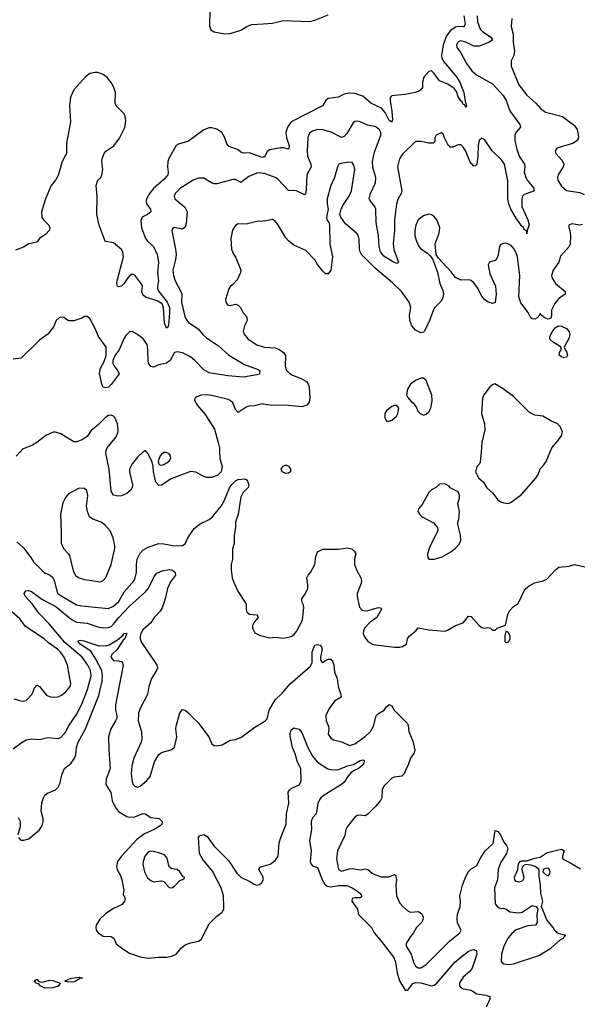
# Model space of a CAD drawing. Header units: inches. Extents: x 1384664 to 1536621, y 460766 to 646467.
# Tile 366 of 488: x 1438160 to 1442393, y 585832 to 593260. Entities that reach past the tile are written whole.
import ezdxf

# ---------------------------------------------------------------- set-up
doc = ezdxf.new("R2010")
doc.units = ezdxf.units.IN
doc.header["$MEASUREMENT"] = 0
for name, color, linetype in [('B4538', 7, 'Continuous'), ('B4539', 7, 'Continuous'), ('B4548', 7, 'Continuous'), ('B4549', 7, 'Continuous')]:
    doc.layers.add(name, color=color, linetype=linetype)

msp = doc.modelspace()

# ---------------------------------------------------------------- linework, layer by layer
at = {"layer": 'B4538', "color": 5}
for points, elevation in [([(1438163.4, 590000), (1438132.8, 589967.2)], 760), ([(1439094.7, 590000), (1439090, 589997.2), (1439050, 589959.6), (1439010.3, 589910), (1438990.3, 589870), (1438990.3, 589850), (1439012.4, 589750), (1439010.4, 589730), (1438999.3, 589710), (1438970, 589686), (1438930, 589668), (1438905.1, 589665.1), (1438870, 589672.7), (1438850, 589702), (1438835.9, 589870), (1438809.8, 589990), (1438811.1, 590000)], 760), ([(1439669.8, 590000), (1439672.4, 589950), (1439688.2, 589890), (1439680.4, 589850), (1439656.1, 589823.9), (1439610, 589807.1), (1439574.1, 589805.9), (1439550, 589814.2), (1439490, 589847.6), (1439449.3, 589850.7), (1439303.7, 589796.3), (1439230, 589749.4), (1439210, 589745.2), (1439187.6, 589770), (1439169.7, 589849.7), (1439168.2, 589890), (1439161, 589921), (1439130, 589985.2), (1439117.6, 590000)], 760), ([(1438139.9, 589319.9), (1438190, 589274.8), (1438243.8, 589203.8), (1438263.8, 589170), (1438330, 589103.6), (1438350, 589087.1), (1438390, 589069.1), (1438410, 589053.1), (1438420.6, 589030), (1438440.2, 588950), (1438449.3, 588930), (1438478, 588910), (1438590, 588846.4), (1438630, 588838), (1438830, 588817.4), (1438870, 588835.8), (1438908.1, 588870), (1438950, 588942.8), (1439023.8, 589030), (1439033, 589050), (1439041.7, 589090), (1439041.5, 589150), (1439047.6, 589190), (1439070, 589235.3), (1439090, 589258.3), (1439130, 589279.6), (1439210, 589307.7), (1439250, 589306), (1439330, 589290.4), (1439390, 589294), (1439410, 589306.8), (1439429.3, 589350), (1439478.3, 589421.7), (1439522, 589458), (1439592.3, 589490), (1439616, 589510), (1439682, 589590), (1439705.1, 589630), (1439746.3, 589733.7), (1439763.5, 589756.5), (1439790, 589780.5), (1439810, 589790.5), (1439857.3, 589797.3), (1439870, 589791.3), (1439879.8, 589779.8), (1439891.3, 589750), (1439884.7, 589730), (1439846.9, 589693.1), (1439830, 589658), (1439810.5, 589529.5), (1439790.8, 589470), (1439790.8, 589430), (1439778.8, 589370), (1439778.8, 589310), (1439766.4, 589266.4), (1439766, 589190), (1439756, 589150), (1439756, 589110), (1439764, 589050), (1439779.1, 589010), (1439807.9, 588947.9), (1439870.7, 588850), (1439870.5, 588810), (1439876.3, 588790), (1439896.1, 588776.1), (1439952, 588770), (1439958.8, 588758.8), (1439961, 588750), (1439930, 588714), (1439919.1, 588690), (1439918.8, 588670), (1439935.3, 588635.3), (1439975.3, 588615.3), (1440000, 588608.9)], 760), ([(1438110, 587759.3), (1438179.5, 587810), (1438210, 587826), (1438250, 587833.8), (1438309.7, 587830.3), (1438370, 587843.8), (1438450, 587836.4), (1438470, 587843.7), (1438510, 587887), (1438528.9, 587930), (1438595, 588025), (1438635.8, 588110), (1438672.3, 588207.7), (1438698.9, 588310), (1438694.2, 588350), (1438674.5, 588390), (1438631.2, 588450), (1438500.8, 588560.8), (1438382.7, 588702.7), (1438304, 588784), (1438254, 588854), (1438202.6, 588910), (1438195.1, 588930), (1438206.6, 588950), (1438230, 588953.4), (1438250, 588947), (1438328.9, 588888.9), (1438433.3, 588833.3), (1438550, 588736.6), (1438590, 588714.1), (1438670, 588706.3), (1438750, 588678.9), (1438790, 588673.1), (1438830, 588674.1), (1438850, 588682.7), (1438870, 588700.2), (1438909.2, 588750), (1438990, 588835.8), (1439110, 588943), (1439130.4, 588970), (1439177.5, 589062.5), (1439195.6, 589084.4), (1439236.9, 589103.1), (1439290, 589111.3), (1439310, 589108.7), (1439330, 589095.8), (1439334.4, 589090), (1439335.8, 589070), (1439299.7, 589020.3), (1439276.3, 588970), (1439259, 588890), (1439236, 588824), (1439222, 588798), (1439176, 588750), (1439151.5, 588710), (1439090, 588657.5), (1439074.9, 588630), (1439070.1, 588610), (1439070.5, 588590), (1439081.3, 588561.3), (1439183.9, 588410), (1439195.6, 588390), (1439200.3, 588370), (1439194.4, 588350), (1439156.4, 588290), (1439134.9, 588230), (1439124.4, 588170), (1439071.5, 588068.5), (1439058, 588030), (1439056, 587970), (1439078.9, 587890), (1439082.7, 587830), (1439078.3, 587810), (1439021.6, 587690), (1439006, 587630), (1439001.6, 587570), (1439009.2, 587510), (1439017.6, 587490), (1439030, 587476.4), (1439050, 587470.4), (1439070, 587478.4), (1439119.8, 587520.2), (1439146, 587550), (1439178.9, 587661.1), (1439210, 587716), (1439230, 587731), (1439310, 587754.8), (1439329.5, 587770.5), (1439348, 587850), (1439339.7, 587910), (1439343, 587930), (1439370, 588031), (1439390, 588056), (1439410, 588050.8), (1439430, 588034), (1439510, 587953), (1439588, 587850), (1439610, 587796), (1439630, 587784), (1439650, 587780.7), (1439690, 587790.5), (1439750, 587824), (1439790, 587830.7), (1439830, 587844.9), (1439936.6, 587923.4), (1440000, 587961.6)], 740), ([(1438116.7, 588136.7), (1438170, 588121.3), (1438190, 588118.4), (1438210, 588123), (1438250.9, 588169.1), (1438262.4, 588190), (1438270, 588218), (1438290, 588238.8), (1438310, 588230.6), (1438364, 588164), (1438390, 588151.3), (1438410, 588148.2), (1438450, 588152.6), (1438476.1, 588163.9), (1438509.9, 588190.1), (1438542, 588230), (1438546.6, 588250), (1438521.6, 588390), (1438495.8, 588450), (1438470, 588485.6), (1438446.4, 588510), (1438379, 588559), (1438345.6, 588590), (1438203.2, 588683.2), (1438160.8, 588740.8), (1438042.3, 588842.3)], 760), ([(1438151.3, 587090), (1438170, 587071.3), (1438191.1, 587071.1), (1438230, 587080.7), (1438310, 587148), (1438330, 587180.7), (1438338.9, 587210), (1438338.3, 587230), (1438322.4, 587290), (1438328.6, 587351.4), (1438339.8, 587390), (1438350, 587408.5), (1438370, 587425.3), (1438430, 587450.3), (1438450, 587470.3), (1438464.7, 587495.3), (1438481, 587570), (1438499.9, 587610), (1438549.9, 587650.1), (1438573.4, 587690), (1438583.5, 587716.5), (1438589.9, 587770.1), (1438602.4, 587810), (1438657.8, 587910), (1438757.8, 588162.2), (1438782.2, 588270), (1438785.9, 588310), (1438780.9, 588350), (1438736.5, 588436.5), (1438696.4, 588496.4), (1438617.2, 588550), (1438602.4, 588570), (1438603.3, 588576.7), (1438620.8, 588579.2), (1438644.9, 588575.1), (1438750, 588538), (1438810, 588536.6), (1438836.1, 588543.9), (1438898, 588582), (1438942.2, 588617.8), (1438950, 588630.2), (1438970, 588630.8), (1438953.4, 588590), (1438940.9, 588579.1), (1438893.3, 588506.7), (1438856.9, 588470), (1438849.1, 588450), (1438870, 588426.3), (1438910, 588422.6), (1438935.1, 588415.1), (1438940.9, 588390), (1438883, 588090), (1438883.8, 588050), (1438893.1, 588010), (1438892.8, 587990), (1438885.1, 587970), (1438848.9, 587911.1), (1438831.3, 587850), (1438832.3, 587752.3), (1438843.5, 587610), (1438813.1, 587530), (1438811.7, 587490), (1438848.7, 587430), (1438858, 587370), (1438865.2, 587350), (1438888, 587308), (1438906.7, 587286.7), (1438969.6, 587249.6), (1438990, 587242.8), (1439030, 587245.5), (1439090, 587272.1), (1439108.6, 587268.6), (1439150, 587242), (1439214.5, 587234.5), (1439236.4, 587210), (1439233, 587190), (1439222.3, 587177.7), (1439175.5, 587150), (1439102.2, 587117.8), (1439043.9, 587076.1), (1438929.4, 586950), (1438898.9, 586910), (1438891.3, 586870), (1438896.9, 586850), (1438922.5, 586802.5), (1438932.3, 586770), (1438946.8, 586693.2), (1438942, 586662), (1438956, 586630), (1438951, 586611), (1438934.1, 586585.9), (1438870, 586554.8), (1438810, 586518), (1438765.9, 586474.1), (1438739, 586430), (1438734.3, 586410), (1438739, 586390), (1438753.4, 586370), (1438790, 586345.5), (1438850, 586343.2), (1438859.4, 586339.4), (1438870.1, 586330.1), (1438888.5, 586288.5), (1438938.3, 586250), (1438990, 586217.6), (1439070, 586190.7), (1439130, 586180.6), (1439210, 586188.2), (1439270, 586187.2), (1439310, 586194.4), (1439341.6, 586210), (1439381, 586259), (1439410, 586280.2), (1439450, 586295.2), (1439510.7, 586309.3), (1439530, 586321.3), (1439590, 586439.1), (1439645.9, 586494.1), (1439690, 586526.5), (1439700.8, 586550), (1439701.1, 586570), (1439699.6, 586650), (1439682.9, 586710), (1439615, 586835), (1439544.2, 586924.2), (1439519.3, 586970), (1439509.7, 587090.3), (1439518, 587102), (1439530, 587108.2), (1439550, 587112.2), (1439576.7, 587096.7), (1439626.5, 587026.5), (1439737.8, 586917.8), (1439800, 586820), (1439830, 586790.2), (1439898, 586758), (1439930, 586737.7), (1439950, 586731.8), (1439970, 586734.9), (1439989.4, 586750), (1440000, 586768.8)], 720), ([(1438150, 587240.7), (1438164.4, 587210), (1438163.8, 587170), (1438147.3, 587110)], 720), ([(1440000, 586775.6), (1439998.3, 586790), (1439966.9, 586850), (1439973.7, 586866.3), (1440000, 586874.2)], 720)]:
    msp.add_lwpolyline(points, dxfattribs=dict(at, elevation=elevation))
for points, elevation in [([(1439250, 589995.4), (1439230, 589981.6), (1439220.3, 589970), (1439206, 589930), (1439210, 589904.7), (1439230, 589899.1), (1439250, 589904.9), (1439289.4, 589930), (1439300.5, 589950), (1439298.7, 589970), (1439290, 589983.7), (1439270, 589994)], 760), ([(1438610, 589725.6), (1438530, 589683.6), (1438505.1, 589654.9), (1438485.9, 589614.1), (1438468.2, 589530), (1438474.3, 589394.3), (1438472.5, 589310), (1438490, 589271.8), (1438530.2, 589230.2), (1438537.1, 589217.1), (1438563, 589103), (1438585.5, 589065.5), (1438610, 589049.3), (1438650, 589035.9), (1438770, 589019.3), (1438790, 589030.4), (1438810, 589052.7), (1438850.7, 589149.3), (1438878.2, 589270), (1438878.3, 589290), (1438865.1, 589350), (1438843.1, 589403.1), (1438803.5, 589450), (1438775.1, 589470), (1438712.6, 589492.6), (1438688.7, 589510), (1438671.5, 589550), (1438664.4, 589590), (1438673.7, 589670), (1438667.9, 589707.9), (1438650, 589724.5)], 780), ([(1439150, 586987.3), (1439130, 586980.4), (1439105.8, 586950), (1439092, 586910), (1439090.2, 586890), (1439103.2, 586830), (1439125.6, 586785.6), (1439150, 586764.6), (1439170, 586755.6), (1439230, 586764.1), (1439250, 586758.5), (1439290, 586713.4), (1439310, 586710.6), (1439330, 586722.8), (1439370, 586764.7), (1439402, 586778), (1439406, 586790), (1439393.6, 586793.6), (1439369.4, 586830), (1439350, 586849.4), (1439310, 586853), (1439290, 586869.4), (1439274.7, 586934.7), (1439256, 586956), (1439229, 586970), (1439170, 586984.8)], 740), ([(1438330, 585998.4), (1438387.3, 586012.7), (1438410, 586011.4), (1438466, 585990), (1438450, 585969.7), (1438410, 585956.4), (1438350, 585954.7), (1438316.2, 585970), (1438305.1, 585985.1), (1438283.7, 585990), (1438268.8, 586010), (1438290, 586020.7), (1438304.9, 586004.9)], 680), ([(1438530, 585998.4), (1438504.8, 586004.8), (1438502.7, 586010), (1438548, 586030), (1438610, 586036.3), (1438634, 586030), (1438614.2, 586025.8), (1438590, 586008.4), (1438570, 586002)], 680)]:
    msp.add_lwpolyline(points, close=True, dxfattribs=dict(at, elevation=elevation))
at = {"layer": 'B4539', "color": 5}
for points, elevation in [([(1439596.1, 593330), (1439593.5, 593213.5), (1439604.6, 593184.6), (1439630, 593168.2), (1439710, 593154.9), (1439750, 593156.4), (1439830, 593180.3), (1439875.1, 593210), (1439910, 593224.7), (1440000, 593230)], 720), ([(1440000, 592222.2), (1439990, 592220.5), (1439894.7, 592254.7), (1439850, 592252.3), (1439830, 592261.1), (1439810, 592277.7), (1439742.9, 592302.9), (1439724.3, 592324.3), (1439710.5, 592370), (1439686.5, 592410), (1439650, 592435), (1439610, 592444.8), (1439590, 592444), (1439550, 592430.4), (1439435.9, 592344.1), (1439359.6, 592320.4), (1439342.4, 592310), (1439286.7, 592213.3), (1439278, 592190), (1439275.8, 592150), (1439282.6, 592110), (1439278, 592090), (1439250, 592053.8), (1439170, 591986.6), (1439141.8, 591950), (1439118.8, 591910), (1439114.2, 591890), (1439118.2, 591870), (1439146.9, 591830), (1439150.3, 591810), (1439125.3, 591790), (1439086.2, 591770), (1439074.4, 591745.6), (1439081.4, 591690), (1439109.4, 591610), (1439127.3, 591587.3), (1439170.2, 591550), (1439197.8, 591490), (1439207.7, 591430), (1439201.6, 591350), (1439208.4, 591290), (1439200.2, 591250), (1439200.9, 591230), (1439211, 591210), (1439274.4, 591130), (1439290.6, 591090), (1439292.8, 591047.2), (1439284.2, 590955.8), (1439279.2, 590940.8), (1439270, 590932.3), (1439253.7, 590970), (1439246.7, 591086.7), (1439236.8, 591116.8), (1439199.6, 591139.6), (1439110, 591168.1), (1439090, 591185.6), (1439083.7, 591210), (1439086.6, 591250), (1439082, 591262), (1439030, 591334), (1439010, 591340.3), (1438990, 591327), (1438964.4, 591295.6), (1438950, 591269.7), (1438930.1, 591249.9), (1438910, 591245.3), (1438898, 591250), (1438894, 591270), (1438896.4, 591290), (1438943.4, 591470), (1438940.3, 591510), (1438930, 591526.6), (1438870, 591578), (1438810, 591586), (1438806, 591590), (1438759.8, 591710), (1438744, 591790), (1438746.2, 591930), (1438737.4, 592010), (1438751.1, 592048.9), (1438772, 592070), (1438780.7, 592090), (1438787.3, 592130), (1438779.7, 592190), (1438782, 592210), (1438797.7, 592250), (1438811.5, 592268.5), (1438870.5, 592309.5), (1438914.1, 592365.9), (1438953.5, 592446.5), (1438962.2, 592497.8), (1438957.9, 592530), (1438948.7, 592550), (1438889.1, 592610), (1438882.5, 592630), (1438883.7, 592710), (1438871.2, 592750), (1438850, 592787.4), (1438822.9, 592822.9), (1438790, 592847.6), (1438750, 592861.7), (1438730, 592863.1), (1438690, 592855.1), (1438656.5, 592830), (1438568.2, 592731.8), (1438544.4, 592675.6), (1438535.4, 592610), (1438543.2, 592490), (1438513.4, 592330), (1438514.9, 592250), (1438482.4, 592190), (1438450, 592085.2), (1438430.3, 592049.7), (1438399.3, 592010), (1438354.4, 591910), (1438324.4, 591810), (1438328.5, 591768.5), (1438340.7, 591750), (1438380.7, 591710), (1438387.3, 591690), (1438382.8, 591670), (1438358, 591642), (1438311, 591610), (1438290, 591581.2), (1438230, 591569.3), (1438190, 591543.7), (1438130, 591522.7)], 720), ([(1440000, 592100.4), (1439970, 592104.6), (1439950, 592102.3), (1439890, 592076.5), (1439830, 592031.6), (1439790, 592054.3), (1439770, 592055.1), (1439650, 592021.2), (1439630, 592020.9), (1439608.4, 592028.4), (1439550, 592063.5), (1439510, 592064.8), (1439470, 592048.7), (1439373.6, 591990), (1439333.8, 591950), (1439325.6, 591930), (1439331.3, 591910), (1439406.6, 591846.6), (1439424.2, 591810), (1439418.5, 591721.5), (1439410, 591694), (1439390, 591681.2), (1439326.7, 591693.3), (1439314, 591686), (1439308.4, 591670), (1439336.9, 591530), (1439341, 591490), (1439336.8, 591450), (1439317.7, 591370), (1439320.5, 591330), (1439333.2, 591290), (1439377.1, 591210), (1439383.5, 591190), (1439382.6, 591130), (1439410.2, 591010), (1439434.9, 590974.9), (1439508.8, 590928.8), (1439544.2, 590884.2), (1439570, 590859.6), (1439660.3, 590800.3), (1439739.5, 590730), (1439857.9, 590657.9), (1439961.6, 590621.6), (1439973.8, 590610), (1439970, 590586.9), (1439950, 590579.8), (1439850, 590564.2), (1439732.3, 590572.3), (1439590, 590597.1), (1439550, 590619.3), (1439482.9, 590690), (1439450, 590715.9), (1439390, 590746.6), (1439350, 590755.4), (1439330, 590749.4), (1439297.7, 590690), (1439270, 590668.3), (1439210, 590657.4), (1439170, 590638.3), (1439150, 590643), (1439132.8, 590670), (1439130, 590684), (1439129, 590769), (1439121.7, 590810), (1439091.5, 590851.5), (1439050, 590885.7), (1439010, 590908.3), (1438990, 590905.1), (1438962.2, 590877.8), (1438947, 590853), (1438911.8, 590770), (1438882.4, 590730), (1438864.2, 590690), (1438864, 590670), (1438871.1, 590651.1), (1438902, 590610), (1438910.5, 590589.5), (1438850, 590509), (1438830, 590488.7), (1438810, 590482), (1438790, 590488.7), (1438782, 590502), (1438763.7, 590590), (1438769.4, 590630), (1438797.4, 590682.6), (1438812.8, 590727.2), (1438813.2, 590790), (1438755.4, 590870), (1438731, 590930), (1438690, 591006), (1438670, 591022), (1438650, 591020.9), (1438630, 591009.3), (1438570, 590989.2), (1438530, 590988.7), (1438494.2, 591014.2), (1438470, 591015.1), (1438458, 591010), (1438436, 590990), (1438416.3, 590943.7), (1438373.2, 590886.8), (1438310, 590842.7), (1438172.4, 590707.6), (1438110, 590699.6)], 740), ([(1440000, 591740.5), (1439950, 591737.6), (1439870, 591716.9), (1439810, 591719.6), (1439790, 591707), (1439767.5, 591672.5), (1439754, 591610), (1439760.3, 591530), (1439770, 591500.7), (1439789.1, 591469.1), (1439823.1, 591390), (1439828.9, 591370), (1439827.5, 591352.5), (1439801.3, 591298.7), (1439770, 591262.7), (1439751, 591250), (1439738.8, 591230), (1439715.5, 591150), (1439716.3, 591130), (1439728.8, 591108.8), (1439750, 591103), (1439790, 591114.8), (1439810, 591106.8), (1439826.8, 591090), (1439848.3, 591048.3), (1439867.5, 591027.5), (1439876, 591010), (1439878.8, 590990), (1439858.8, 590950), (1439846.8, 590910), (1439853.4, 590890), (1439884.4, 590850), (1439950, 590806.3), (1440000, 590791.9)], 760), ([(1440000, 590360.2), (1439990, 590362), (1439932.4, 590347.6), (1439890, 590345.6), (1439870, 590338), (1439810, 590298), (1439790, 590319.5), (1439768.6, 590370), (1439750, 590387.6), (1439734.1, 590394.1), (1439610, 590424.5), (1439570, 590429.2), (1439530, 590428.2), (1439486, 590410), (1439480.3, 590390), (1439502.4, 590350), (1439561, 590281), (1439630.2, 590170), (1439659.5, 590070), (1439668.2, 590030), (1439669.8, 590000)], 760), ([(1438811.1, 590000), (1438812.3, 590010), (1438822, 590030), (1438887.8, 590112.2), (1438902.9, 590150), (1438905, 590170), (1438898.5, 590210), (1438877.8, 590257.8), (1438870, 590268.2), (1438850, 590276.7), (1438830, 590273.9), (1438810, 590261.6), (1438750, 590200.3), (1438700, 590160), (1438670, 590116), (1438631.3, 590090), (1438590, 590075.1), (1438570, 590075.1), (1438470, 590136.2), (1438430, 590149.6), (1438412.5, 590147.5), (1438357.3, 590122.7), (1438290.8, 590070), (1438256, 590050), (1438181.1, 590018.9), (1438163.4, 590000)], 760), ([(1439117.6, 590000), (1439110, 590009), (1439094.7, 590000)], 760)]:
    msp.add_lwpolyline(points, dxfattribs=dict(at, elevation=elevation))
at = {"layer": 'B4548', "color": 5}
for points, elevation in [([(1441644.3, 590000), (1441637.3, 589922.7), (1441631.3, 589910), (1441610.8, 589889.2), (1441602.8, 589850), (1441624.7, 589804.7), (1441662.8, 589770), (1441688, 589728), (1441730.4, 589690.4), (1441770, 589638.8), (1441790, 589624), (1441815.9, 589615.9), (1441850, 589610.6), (1441870, 589619.1), (1441950, 589679.1), (1442057.5, 589802.5), (1442074, 589830), (1442090, 589871), (1442118.9, 589901.1), (1442134.2, 589925.8), (1442164.8, 590000)], 780), ([(1440000, 588608.9), (1440050, 588596), (1440090, 588600.7), (1440150, 588593.4), (1440210, 588605.5), (1440230, 588620.5), (1440250, 588643.8), (1440294.8, 588730), (1440305.7, 588825.7), (1440301.3, 588850), (1440291.6, 588870), (1440291.6, 588890), (1440317.4, 588930), (1440335.1, 588970), (1440336.6, 588996.6), (1440329, 589050), (1440339, 589070), (1440357.2, 589090), (1440389.3, 589150), (1440397, 589210), (1440410, 589244.7), (1440450, 589266.8), (1440566.2, 589266.2), (1440635.2, 589275.2), (1440667.7, 589267.7), (1440686, 589250), (1440698, 589230), (1440688.3, 589191.7), (1440688.7, 589150), (1440703, 589110), (1440737.1, 589050), (1440740.4, 589030), (1440737.6, 589010), (1440708.5, 588930), (1440708.7, 588908.7), (1440726.9, 588826.9), (1440746.4, 588806.4), (1440770, 588801.5), (1440790, 588802.2), (1440870, 588824.9), (1440884, 588824), (1440892.8, 588812.8), (1440857.4, 588750), (1440805.5, 588714.5), (1440764.1, 588670), (1440755.3, 588650), (1440754.6, 588630), (1440760.7, 588610), (1440790, 588569.4), (1440830, 588546.7), (1440990, 588526.7), (1441030, 588526), (1441050, 588530.4), (1441080.9, 588550), (1441089.4, 588590), (1441101.2, 588610), (1441151.7, 588648.3), (1441168.4, 588671.6), (1441250, 588656.4), (1441370, 588647.3), (1441390, 588653.4), (1441450, 588690.3), (1441509.6, 588710.4), (1441550, 588761), (1441570, 588758.8), (1441630, 588690.7), (1441650, 588674), (1441670, 588670.8), (1441695.3, 588675.3), (1441714, 588670), (1441730, 588654), (1441750, 588654), (1441766, 588670), (1441829, 588691), (1441847.2, 588772.8), (1441858.9, 588801.1), (1441885.2, 588830), (1441924.8, 588855.2), (1441970, 588951), (1441982.7, 588970), (1442006, 588990), (1442048.3, 589011.7), (1442113.1, 589026.9), (1442140.7, 589039.3), (1442205.2, 589110), (1442230, 589130.5), (1442310, 589136.3), (1442350, 589150.4), (1442426.6, 589133.4)], 760), ([(1440000, 587961.6), (1440014, 587970), (1440030, 587986), (1440043.7, 588050), (1440089.4, 588130), (1440141.1, 588178.9), (1440203.6, 588250), (1440356.8, 588383.2), (1440368.3, 588411.7), (1440368.2, 588490), (1440390, 588541), (1440410, 588546), (1440430, 588541), (1440438.8, 588530), (1440444, 588510), (1440430.8, 588450), (1440431.3, 588430), (1440438, 588418), (1440450, 588411.3), (1440471.8, 588428.2), (1440490, 588434.9), (1440510, 588434.9), (1440521.1, 588421.1), (1440531.9, 588391.9), (1440538.3, 588338.3), (1440557.3, 588290), (1440564.9, 588230), (1440586, 588170), (1440587.7, 588150), (1440539.3, 588120.7), (1440497.3, 588062.7), (1440472.4, 588010), (1440474.5, 587970), (1440491.5, 587930), (1440494.9, 587910), (1440488.9, 587870), (1440510, 587839.5), (1440530, 587827.7), (1440592.6, 587812.6), (1440650, 587784.6), (1440690, 587797.2), (1440770, 587853), (1440810, 587889.2), (1440832.4, 587930), (1440852.7, 588007.3), (1440870, 588026.3), (1440911.8, 588050), (1440930, 588076), (1440950, 588094), (1440970, 588084.7), (1440986.7, 588050), (1441088.5, 587950), (1441094.7, 587934.7), (1441099.2, 587890), (1441130, 587816.3), (1441143.1, 587750), (1441139.5, 587730), (1441111.2, 587688.8), (1441091.5, 587630), (1441075.6, 587604.4), (1441062.6, 587570), (1441046.8, 587553.2), (1440990, 587545.1), (1440970, 587537.6), (1440910, 587478.7), (1440897, 587450), (1440894, 587390), (1440883.8, 587370), (1440850, 587326), (1440790, 587265.1), (1440770, 587254), (1440730, 587258.7), (1440710, 587256.4), (1440690, 587244.2), (1440633.4, 587170), (1440623.7, 587150), (1440615.9, 587104.1), (1440559, 586990), (1440552.8, 586930), (1440568, 586850), (1440590, 586835.4), (1440650, 586853.4), (1440670, 586855.2), (1440733.6, 586846.4), (1440770, 586852.9), (1440790, 586848.7), (1440821.7, 586821.7), (1440847.3, 586807.3), (1440890, 586792.7), (1440946.4, 586793.6), (1440990, 586810.5), (1440999.9, 586799.9), (1441006, 586770), (1441000.9, 586730), (1441006.6, 586650), (1441030, 586596), (1441050, 586571.8), (1441093.4, 586533.4), (1441110, 586527.4), (1441171, 586531), (1441195.5, 586515.5), (1441205.6, 586490), (1441205, 586470), (1441194.4, 586450), (1441157.4, 586410), (1441133.4, 586370), (1441110, 586344.5), (1441078.7, 586290), (1441079.6, 586270), (1441117.4, 586210), (1441133.7, 586150), (1441150, 586120.5), (1441168.1, 586108.1), (1441190, 586106), (1441227.3, 586130), (1441408.6, 586311.4), (1441484.8, 586370), (1441493.3, 586390), (1441464.9, 586444.9), (1441462.3, 586482.3), (1441467, 586513), (1441485.4, 586570), (1441487.7, 586607.7), (1441482.4, 586650), (1441503.8, 586730), (1441530, 586796.3), (1441550, 586833.4), (1441570, 586854.8), (1441610, 586877.3), (1441636.2, 586930), (1441675.8, 586990), (1441734.3, 587045.7), (1441750, 587142), (1441770, 587134.8), (1441790, 587110.7), (1441815.3, 587055.3), (1441836.3, 587030), (1441845.5, 587010), (1441835.5, 586970), (1441790, 586899.3), (1441771.8, 586850), (1441767.2, 586770), (1441746, 586710), (1441750.7, 586590), (1441770, 586564), (1441790, 586554.8), (1441810, 586556), (1441830, 586551), (1441862, 586530), (1441903.8, 586523.8), (1441930, 586522.3), (1441953.2, 586526.8), (1442030, 586577.1), (1442061, 586570), (1442071.3, 586550), (1442064, 586510), (1442068, 586450), (1442056, 586430), (1441996.4, 586423.6), (1441910, 586394.5), (1441875.1, 586364.9), (1441847.6, 586332.4), (1441814.7, 586270), (1441798.6, 586210), (1441795.6, 586155.6), (1441803.6, 586143.6), (1441816.7, 586136.7), (1441850, 586131.8), (1441890, 586136.6), (1442079.9, 586200.1), (1442170, 586254.5), (1442242.4, 586317.6), (1442266, 586330), (1442274.8, 586345.2), (1442285.2, 586350), (1442225, 586365), (1442204.1, 586384.1), (1442188.6, 586410), (1442140.3, 586470), (1442101.2, 586570), (1442109.4, 586610), (1442095.1, 586670), (1442091.9, 586731.9), (1442082, 586798), (1442082, 586850), (1442051.5, 586871.5), (1442030, 586879.5), (1441990, 586886.6), (1441970, 586881.2), (1441953.7, 586866.3), (1441950.6, 586850), (1441968, 586790), (1441962, 586770), (1441950, 586758), (1441930, 586752), (1441910, 586758), (1441899.5, 586770), (1441896.2, 586790), (1441922.7, 586850), (1441927.5, 586892.5), (1441938, 586910), (1441950, 586914.8), (1441990, 586913), (1442050, 586933.4), (1442090, 586941.6), (1442142, 586978), (1442250, 587002), (1442270.7, 586990.7), (1442258.8, 586950), (1442258, 586930), (1442310, 586904.9), (1442394.6, 586854.6)], 740), ([(1440000, 586874.2), (1440052.8, 586890), (1440090, 586917.3), (1440112.5, 586950), (1440120.4, 587050), (1440132, 587090), (1440173.1, 587190), (1440173.9, 587270), (1440191.3, 587350), (1440188.7, 587431.3), (1440195, 587445), (1440210, 587460.7), (1440270, 587486.7), (1440285.9, 587514.1), (1440282.8, 587610), (1440259.2, 587659.2), (1440240.5, 587720.5), (1440219.3, 587770), (1440203.1, 587856.9), (1440202, 587870), (1440210, 587902.8), (1440230, 587918), (1440250, 587913.7), (1440270, 587906.7), (1440290, 587881.6), (1440335.2, 587770), (1440370, 587703.2), (1440410, 587658), (1440487.1, 587607.1), (1440521, 587601), (1440570, 587602.9), (1440636.3, 587630), (1440679.7, 587640.3), (1440730, 587671.5), (1440750, 587675), (1440760.4, 587670), (1440758.2, 587650), (1440744.9, 587630), (1440719.6, 587610), (1440685, 587595), (1440661.7, 587578.3), (1440642.1, 587557.9), (1440610, 587508.2), (1440590.8, 587489.2), (1440459.5, 587410), (1440434.3, 587390), (1440424.4, 587375.6), (1440412.3, 587347.7), (1440399.6, 587270), (1440370, 587237.6), (1440360.7, 587210), (1440364, 587150), (1440347.7, 587067.7), (1440360.3, 586990), (1440353.4, 586910), (1440361.1, 586890), (1440370, 586877.1), (1440410, 586864.4), (1440446.6, 586766.6), (1440461.6, 586741.6), (1440482.4, 586722.4), (1440510, 586716.8), (1440570, 586729.3), (1440630, 586728.1), (1440670, 586711.1), (1440703.1, 586690), (1440728.2, 586670), (1440744, 586650), (1440730, 586636), (1440690, 586635.6), (1440671.3, 586630), (1440668.4, 586610), (1440710.3, 586550.3), (1440719.5, 586510), (1440730, 586495.5), (1440815.5, 586410), (1440836.4, 586370), (1440890, 586309.1), (1440984.7, 586184.7), (1440998.9, 586150), (1441010.6, 586070), (1441027.1, 586010), (1441070, 585938), (1441090, 585938.7), (1441130, 585988.9), (1441150, 585996.8), (1441190, 585994.8), (1441270, 585971.6), (1441290, 585975.8), (1441310, 585992), (1441446, 586150), (1441490, 586187), (1441547.3, 586230), (1441570, 586241.1), (1441590, 586246.4), (1441610, 586236), (1441611.2, 586210), (1441576.7, 586103.3), (1441560.2, 586079.8), (1441510, 586035.4), (1441490.3, 586010), (1441480.9, 585990), (1441481.3, 585970), (1441490, 585958), (1441510, 585948.2), (1441570, 585938), (1441611, 585910), (1441679.7, 585899.7), (1441710.6, 585890), (1441710.4, 585870), (1441682, 585810)], 720), ([(1440000, 586768.8), (1440000.7, 586770), (1440000, 586775.6)], 720)]:
    msp.add_lwpolyline(points, dxfattribs=dict(at, elevation=elevation))
for points, elevation in [([(1440170, 589837.2), (1440142, 589850), (1440135.3, 589870), (1440150, 589892), (1440170, 589902), (1440190.9, 589890.9), (1440204.7, 589870), (1440204.7, 589850), (1440190, 589839)], 760), ([(1441370, 589759), (1441330, 589755.3), (1441307.1, 589732.9), (1441270, 589713.2), (1441250, 589692.7), (1441198, 589602), (1441171.3, 589570), (1441166.8, 589550), (1441178, 589530), (1441198, 589510), (1441285.5, 589465.5), (1441314, 589430), (1441316.3, 589410), (1441310.4, 589390), (1441259, 589290), (1441240.5, 589230), (1441242, 589202), (1441250.8, 589190.8), (1441290, 589190.4), (1441350, 589208.1), (1441415.4, 589244.6), (1441449.6, 589270), (1441477.6, 589302.4), (1441492.1, 589332.1), (1441489.6, 589370), (1441469.4, 589450.6), (1441469.3, 589470), (1441477.2, 589490), (1441481.2, 589550), (1441469.2, 589610), (1441482, 589650), (1441482, 589670), (1441470, 589698), (1441410, 589728), (1441402, 589742)], 780), ([(1441830, 588646), (1441822.8, 588610), (1441822.8, 588570), (1441830, 588561), (1441850, 588566), (1441864, 588590), (1441864, 588610), (1441850, 588638)], 760), ([(1442150, 586859), (1442130, 586857.2), (1442112, 586850), (1442111.3, 586830), (1442130, 586811.3), (1442150, 586801), (1442164, 586816), (1442165.2, 586830), (1442155.1, 586855.1)], 740)]:
    msp.add_lwpolyline(points, close=True, dxfattribs=dict(at, elevation=elevation))
at = {"layer": 'B4549', "color": 5}
for points, elevation in [([(1440000, 593230), (1440070, 593234.2), (1440150, 593253.9), (1440350, 593247), (1440390, 593256.5), (1440490, 593298)], 720), ([(1441613.7, 593290), (1441615.8, 593244.2), (1441637.3, 593190), (1441656.9, 593170), (1441714.7, 593130), (1441731, 593109), (1441708.5, 593090), (1441630, 593060.8), (1441590, 593061.7), (1441530, 593090.5), (1441490, 593100.7), (1441470, 593094), (1441458.6, 593070), (1441460.2, 593050), (1441491.6, 593011.6), (1441532.8, 592930), (1441575, 592875), (1441610, 592844.6), (1441730, 592775.8), (1441810, 592687.3), (1441834.5, 592650), (1441852.8, 592592.8), (1441866.2, 592566.2), (1441936.4, 592470), (1441942, 592450), (1441909, 592411), (1441899.6, 592390), (1441899.3, 592350), (1441911.8, 592290), (1441931.1, 592230), (1441971.5, 592170), (1441975.5, 592150), (1441969.1, 592110), (1441981.2, 592070), (1441992.4, 592050), (1442041.7, 591990), (1442043.4, 591976.6), (1442043.8, 591970), (1442036, 591964), (1441970, 591941.5), (1441957.7, 591930), (1441951, 591909), (1441952.9, 591850), (1441996.1, 591750), (1442007.1, 591712.9), (1441991, 591670), (1441990, 591646), (1441988.4, 591668.4), (1441970, 591678), (1441966.6, 591690), (1441950, 591704.5), (1441910, 591763), (1441869.8, 591830), (1441853.5, 591870), (1441846.1, 591910), (1441845.6, 592045.6), (1441821, 592170), (1441800.3, 592200.3), (1441726.9, 592270), (1441670, 592356.8), (1441650, 592365.8), (1441628.9, 592350), (1441621.3, 592310), (1441618.6, 592230), (1441610.9, 592169.1), (1441601.1, 592158.9), (1441590, 592156.3), (1441559.8, 592190), (1441530, 592267.3), (1441510, 592299.6), (1441490, 592317), (1441470, 592317), (1441430, 592298), (1441410, 592299.3), (1441390, 592324), (1441367, 592370), (1441358.6, 592398.6), (1441348.7, 592408.7), (1441303.8, 592390), (1441294.9, 592370), (1441294.9, 592345.1), (1441282, 592330), (1441250, 592329.6), (1441190, 592342), (1441150, 592340.5), (1441050, 592245.1), (1441027.9, 592210), (1441013.6, 592150), (1441045.2, 591970), (1441041.1, 591950), (1441016.2, 591903.8), (1441005.2, 591870), (1440990.8, 591749.2), (1440989.3, 591670), (1440980.2, 591570), (1440985.3, 591525.3), (1441020.7, 591430), (1441010, 591422), (1440982.7, 591430), (1440910, 591476.9), (1440884.1, 591510), (1440874.6, 591550), (1440869.9, 591630), (1440853, 591730), (1440850.5, 591830), (1440842.6, 591850), (1440809.8, 591890), (1440799.4, 591910), (1440808.3, 591950), (1440847.5, 592030), (1440849.9, 592070), (1440825.7, 592145.7), (1440824, 592190), (1440838.5, 592261.5), (1440887.6, 592390), (1440888.2, 592410), (1440878, 592430), (1440850, 592452.7), (1440785.5, 592465.5), (1440730, 592491), (1440710, 592494.7), (1440690, 592491.8), (1440678.3, 592481.7), (1440630, 592400.7), (1440610, 592379.7), (1440590, 592372.6), (1440511.1, 592411.1), (1440450, 592429.8), (1440410, 592430.7), (1440370, 592419.3), (1440350, 592405.6), (1440340.8, 592390), (1440337.2, 592370), (1440330.2, 592270.2), (1440332.5, 592230), (1440358.2, 592170), (1440361.1, 592150), (1440329.1, 592090), (1440324.1, 591975.9), (1440317.6, 591950), (1440310, 591939.5), (1440250, 591969.8), (1440190, 591972.3), (1440110, 592056.9), (1440090.6, 592070.6), (1440010, 592099), (1440000, 592100.4)], 740), ([(1441512.9, 593290), (1441522.7, 593230), (1441516.5, 593210), (1441510, 593205.6), (1441470, 593208.9), (1441450, 593204.1), (1441410, 593176.9), (1441382.5, 593137.5), (1441357.3, 593070), (1441345.9, 592990), (1441347.5, 592970), (1441362.9, 592942.9), (1441459, 592830), (1441484, 592790), (1441513.7, 592710), (1441523.4, 592643.4), (1441534.9, 592610), (1441530, 592599), (1441518.9, 592618.9), (1441510, 592620.9), (1441500.5, 592640.5), (1441490, 592648), (1441470, 592678.7), (1441457.8, 592717.8), (1441441.9, 592741.9), (1441394, 592774), (1441330, 592799.8), (1441290, 592855.4), (1441270, 592874.5), (1441250, 592869.6), (1441212.9, 592827.1), (1441202.3, 592790), (1441201.1, 592750), (1441190, 592732), (1441177.6, 592722.4), (1441146, 592710), (1441070, 592694.8), (1440990, 592689.7), (1440970, 592684.7), (1440962.3, 592677.7), (1440957.4, 592670), (1440957.6, 592650), (1440971.4, 592571.4), (1440974.6, 592505.4), (1440970, 592487.6), (1440950, 592499.8), (1440920, 592560), (1440892.4, 592592.4), (1440811, 592631), (1440750, 592682.9), (1440690, 592702.4), (1440650, 592706.8), (1440610, 592697.7), (1440564.2, 592675.8), (1440490, 592665.1), (1440472.9, 592650), (1440446.7, 592610), (1440209.7, 592490.3), (1440182.5, 592450), (1440171, 592410), (1440174.3, 592370), (1440195.6, 592310), (1440193.1, 592286.9), (1440190, 592282.7), (1440152.6, 592292.6), (1440130, 592292.8), (1440050, 592278.5), (1440030, 592266.3), (1440010, 592223.8), (1440000, 592222.2)], 720), ([(1441875.8, 593270), (1441870.3, 593210), (1441885.2, 593150), (1441885.7, 593090), (1441896.1, 593023.9), (1441891.2, 592990), (1441870.3, 592950), (1441871.3, 592910), (1441929.1, 592770), (1441990.3, 592690), (1442058.4, 592630), (1442092.4, 592590), (1442130, 592563.1), (1442259.1, 592530), (1442350, 592462.2), (1442370, 592431.4), (1442380.5, 592379.5), (1442378, 592362), (1442370.8, 592350), (1442333.8, 592326.2), (1442216, 592290), (1442203, 592270), (1442207.7, 592250), (1442257.4, 592197.4), (1442268.5, 592170), (1442264.2, 592150), (1442225.2, 592090), (1442220.2, 592070), (1442223.2, 592050), (1442250, 592003.6), (1442290, 591971.5), (1442390, 591955.8), (1442421.6, 591941.6)], 760), ([(1442410, 591715.3), (1442390, 591710.8), (1442330, 591719.7), (1442306.8, 591710), (1442306, 591690), (1442313.7, 591670), (1442319.5, 591630), (1442316.5, 591570), (1442308.8, 591550), (1442243.8, 591476.2), (1442230.3, 591430), (1442189.1, 591370), (1442176.9, 591330), (1442181.2, 591310), (1442205.8, 591270), (1442278.9, 591210), (1442279.5, 591190), (1442230, 591157.7), (1442200.4, 591119.6), (1442175.6, 591070), (1442174.6, 591025.4), (1442170, 591008.7), (1442150, 591002), (1442126, 591010), (1442098, 591030), (1442090, 591046), (1442086.8, 591033.2), (1442066.8, 591010), (1442050, 591000.7), (1442030, 591002.4), (1442020.7, 591010), (1441999.7, 591050), (1441943.7, 591123.7), (1441929.8, 591170), (1441936.4, 591330), (1441919, 591470), (1441910, 591502), (1441890, 591537.2), (1441870, 591556.1), (1441850, 591567.4), (1441830, 591573.7), (1441810, 591573), (1441790, 591562), (1441783.1, 591550), (1441772.8, 591487.2), (1441762, 591458), (1441750, 591444), (1441706.8, 591430), (1441697.3, 591410), (1441710, 591342), (1441754, 591250), (1441758, 591190), (1441750, 591126), (1441730, 591118), (1441698, 591130), (1441670, 591148.7), (1441650, 591175.3), (1441616.6, 591236.6), (1441590, 591274), (1441570, 591293.2), (1441550, 591297.2), (1441490, 591295.3), (1441450, 591315.3), (1441418.9, 591358.9), (1441321.5, 591461.5), (1441303.7, 591490), (1441296.2, 591570), (1441328.3, 591650), (1441332.3, 591692.3), (1441310, 591749.2), (1441290, 591776), (1441270, 591789.2), (1441250, 591794), (1441210, 591780.9), (1441170, 591749.5), (1441151.8, 591710), (1441144.2, 591670), (1441144.2, 591630), (1441155.3, 591590), (1441174.4, 591550), (1441190, 591530.5), (1441239, 591499), (1441259.9, 591479.9), (1441276.7, 591456.7), (1441315.9, 591355.9), (1441332, 591270), (1441356.5, 591216.5), (1441360.9, 591190), (1441355.8, 591164.2), (1441342.5, 591137.5), (1441290, 591083.7), (1441254.4, 590990), (1441216.3, 590910), (1441210, 590902.7), (1441190, 590897), (1441150, 590918.4), (1441121.6, 590950), (1441106.6, 590990), (1441102.6, 591030), (1441113.5, 591090), (1441101.8, 591130), (1441042, 591210), (1440975.6, 591275.6), (1440845.3, 591385.3), (1440742.4, 591490), (1440730.8, 591510), (1440726, 591530), (1440724.2, 591604.2), (1440714.9, 591634.9), (1440704.5, 591650), (1440619.8, 591719.8), (1440584.5, 591770), (1440578.4, 591790), (1440587.6, 591830), (1440601, 591859), (1440650, 591934), (1440665.8, 591970), (1440689.7, 592130), (1440683.5, 592163.5), (1440670, 592182), (1440646.2, 592186.2), (1440584.5, 592175.5), (1440570.3, 592169.7), (1440559.3, 592150), (1440537.4, 592070), (1440509, 592010), (1440482.7, 591910), (1440482.3, 591870), (1440488.7, 591830), (1440476.3, 591770), (1440480.7, 591750), (1440494, 591730), (1440500.5, 591710), (1440503.1, 591570), (1440522.4, 591470), (1440510.8, 591370), (1440490, 591342), (1440470, 591342), (1440450, 591362), (1440410, 591414), (1440389.6, 591449.6), (1440319.7, 591519.7), (1440230, 591560.5), (1440190, 591592.8), (1440170, 591615.1), (1440110, 591714.5), (1440090, 591739.5), (1440070, 591753.2), (1440018.4, 591741.6), (1440000, 591740.5)], 760), ([(1440000, 590791.9), (1440010, 590789.1), (1440090, 590784.6), (1440124.9, 590770), (1440152.7, 590750), (1440167.8, 590727.8), (1440165.7, 590645.7), (1440174.6, 590614.6), (1440200.5, 590590), (1440219.1, 590579.1), (1440290.9, 590550.9), (1440326.4, 590530), (1440339.5, 590510), (1440345.7, 590490), (1440351.6, 590408.4), (1440345.1, 590374.9), (1440328.5, 590351.5), (1440290, 590338.3), (1440189.2, 590350.8), (1440051, 590351), (1440000, 590360.2)], 760), ([(1442164.8, 590000), (1442177.2, 590030), (1442212, 590068), (1442250, 590121), (1442259.5, 590150), (1442241.3, 590190), (1442222, 590210), (1442170, 590233), (1442110, 590269.6), (1442050, 590276.9), (1442010, 590297.6), (1441890, 590418.5), (1441810, 590475.3), (1441747.9, 590512.1), (1441730, 590505.2), (1441710.4, 590489.6), (1441667.6, 590432.4), (1441654.6, 590405.4), (1441647.4, 590290), (1441670.4, 590210.4), (1441672.8, 590167.2), (1441650.7, 590070), (1441644.3, 590000)], 780)]:
    msp.add_lwpolyline(points, dxfattribs=dict(at, elevation=elevation))
for points, elevation in [([(1442270, 590709.7), (1442250, 590717.2), (1442234, 590730), (1442235.3, 590750), (1442248, 590770), (1442248, 590790), (1442190, 590824), (1442164, 590850), (1442164, 590870), (1442186.8, 590913.2), (1442203.7, 590936.3), (1442229.6, 590950.4), (1442250, 590947), (1442288.2, 590930), (1442307, 590910), (1442314.3, 590890), (1442310, 590861.2), (1442271, 590790), (1442278, 590770), (1442290, 590758), (1442295.5, 590730), (1442290, 590715.3)], 760), ([(1441210, 590556.2), (1441190, 590556.2), (1441150, 590539.3), (1441110.5, 590509.5), (1441087.5, 590472.5), (1441081, 590430), (1441091.3, 590410), (1441118, 590378), (1441132, 590370), (1441155.3, 590335.3), (1441167.5, 590307.5), (1441184.7, 590290), (1441210, 590276), (1441230, 590284.7), (1441250, 590302), (1441264, 590330), (1441274.5, 590385.5), (1441271.9, 590428.1), (1441230, 590539.3)], 780), ([(1440990, 590349), (1440970, 590341.2), (1440931, 590310), (1440917.3, 590290), (1440916.8, 590256.8), (1440930, 590231.3), (1440950, 590230.7), (1440970, 590239.1), (1441005.2, 590270), (1441016, 590290), (1441022, 590330), (1441008.7, 590348.7)], 780)]:
    msp.add_lwpolyline(points, close=True, dxfattribs=dict(at, elevation=elevation))

doc.saveas('drawing.dxf')
